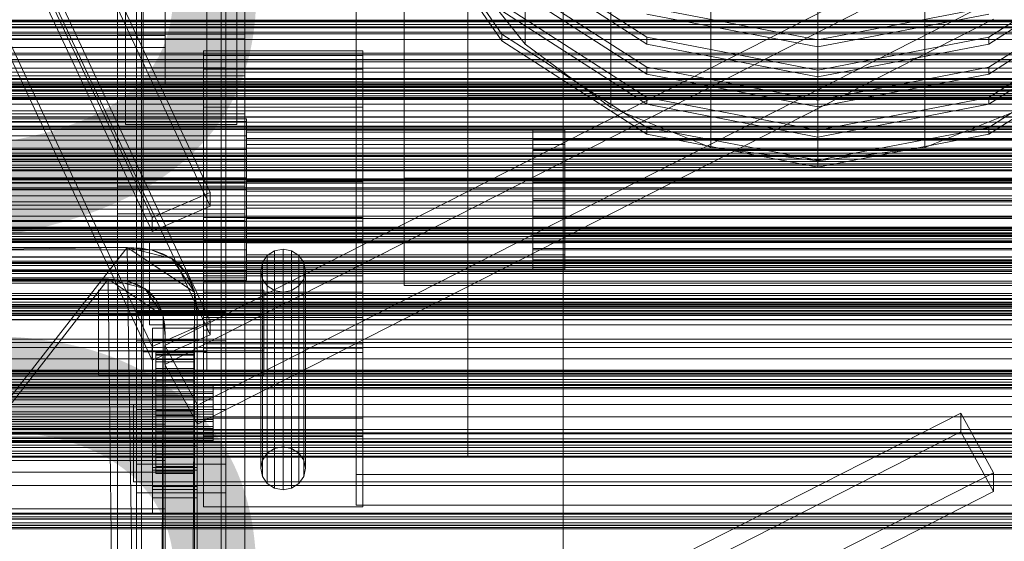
# Model space of a CAD drawing. Header units: millimetres. Extents: x -4738 to 65662, y -68080 to 6847.
# Tile 370 of 656: x 379 to 689, y -33307 to -33144. Entities that reach past the tile are written whole.
import ezdxf

# ---------------------------------------------------------------- set-up
doc = ezdxf.new("R2010")
doc.units = ezdxf.units.MM
for name, color, linetype, lineweight in [('COTAS_P', 1, 'Continuous', 0), ('frontal_C01', 7, 'Continuous', 0), ('frontal_C02', 7, 'Continuous', 0), ('frontal_C03', 7, 'Continuous', 0), ('frontal_secador', 7, 'Continuous', 0)]:
    doc.layers.add(name, color=color, linetype=linetype, lineweight=lineweight)
doc.dimstyles.new('R19_100', dxfattribs={"dimtxt": 250, "dimasz": 150, "dimexe": 150, "dimexo": 80, "dimgap": 100, "dimtad": 1, "dimtih": 1, "dimtoh": 1, "dimdsep": 46, "dimcen": 0.09, "dimadec": 0, "dimazin": 0, "dimtfac": 1, "dimtdec": 4, "dimtofl": 0, "dimtmove": 0, "dimatfit": 3, "dimfxl": 1, "dimtolj": 1, "dimtzin": 0, "dimarcsym": 0})

# ---------------------------------------------------------------- blocks, each defined once
blk = doc.blocks.new('DIM_R31_49')
at = {"layer": 'COTAS_P'}
for p, q in [((-150, -32300), (550, -32300)), ((550, -32300), (505, -32450)), ((550, -34900), (550, -32300)), ((550, -32300), (595, -32450)), ((550, -34900), (505, -34750)), ((550, -34900), (595, -34750)), ((-150, -34900), (550, -34900))]:
    blk.add_line(p, q, dxfattribs=at)
blk.add_text('2600 P', height=250, rotation=90, dxfattribs=at).set_placement((450, -33600))

msp = doc.modelspace()

# ---------------------------------------------------------------- linework, layer by layer
at = {"layer": 'frontal_C01'}
for p, q in [((299.114, -32899.212), (439.114, -33197.732)), ((439.114, -33202.046), (299.114, -32903.526)), ((420.886, -33205.659), (280.886, -32907.139)), ((420.886, -33209.973), (280.886, -32911.453)), ((299.114, -32939.655), (439.114, -33238.175)), ((439.114, -33242.488), (299.114, -32943.968)), ((420.886, -33246.102), (280.886, -32947.581)), ((420.886, -33250.415), (280.886, -32951.895)), ((520, -33168.209), (520, -32967.912)), ((520, -33021.835), (520, -33222.132)), ((538.076, -33151.188), (538.076, -33021.772)), ((565, -33171.082), (565, -33041.667)), ((500, -33193.246), (500, -33053.046)), ((596.354, -33183.588), (596.354, -33054.173)), ((663.646, -33183.588), (663.646, -33054.173)), ((630, -33187.854), (630, -33058.438)), ((485, -33286.265), (485, -33081.358)), ((500, -33086.75), (500, -33226.95)), ((485, -33090.987), (485, -33295.895)), ((500.287, -33104.162), (530.722, -33148.024)), ((530.722, -33150.181), (500.287, -33106.319)), ((416, -33334.308), (416, -33117.641)), ((444, -33117.641), (444, -33334.308)), ((424.864, -33245.824), (674.864, -33118.712)), ((530.722, -33119.714), (576.271, -33149.022)), ((683.729, -33149.022), (729.278, -33119.714)), ((576.271, -33151.179), (530.722, -33121.871)), ((729.278, -33121.871), (683.729, -33151.179)), ((416, -33125.19), (416, -33341.858)), ((674.864, -33124.643), (424.864, -33251.755)), ((444, -33341.858), (444, -33125.19)), ((538.076, -33151.188), (517.417, -33125.261)), ((530.722, -33129.151), (576.271, -33158.459)), ((683.729, -33158.459), (729.278, -33129.151)), ((576.271, -33160.616), (530.722, -33131.308)), ((729.278, -33131.308), (683.729, -33160.616)), ((435.136, -33264.558), (685.136, -33137.446)), ((530.722, -33138.587), (576.271, -33167.895)), ((576.271, -33139.586), (630, -33149.877)), ((630, -33149.877), (683.729, -33139.586)), ((683.729, -33167.895), (729.278, -33138.587)), ((576.271, -33170.052), (530.722, -33140.744)), ((630, -33152.034), (576.271, -33141.742)), ((683.729, -33141.742), (630, -33152.034)), ((729.278, -33140.744), (683.729, -33170.052)), ((435.136, -33270.49), (685.136, -33143.378)), ((530.722, -33148.024), (576.271, -33177.332)), ((530.722, -33150.181), (530.722, -33148.024)), ((683.729, -33177.332), (729.278, -33148.024)), ((576.271, -33179.489), (530.722, -33150.181)), ((565, -33171.082), (538.076, -33151.188)), ((576.271, -33149.022), (630, -33159.314)), ((576.271, -33151.179), (576.271, -33149.022)), ((630, -33161.471), (576.271, -33151.179)), ((630, -33159.314), (683.729, -33149.022)), ((630, -33152.034), (630, -33149.877)), ((683.729, -33151.179), (630, -33161.471)), ((683.729, -33151.179), (683.729, -33149.022)), ((729.278, -33150.181), (683.729, -33179.489)), ((437, -33159.036), (437, -33153.336)), ((437, -33153.336), (437, -33154.741)), ((487, -33153.336), (437, -33153.336)), ((437, -33154.741), (437, -33163.035)), ((487, -33154.741), (437, -33154.741)), ((487, -33154.741), (487, -33153.336)), ((487, -33153.336), (487, -33159.036)), ((487, -33163.035), (487, -33154.741)), ((437, -33170.973), (437, -33159.036)), ((487, -33159.036), (437, -33159.036)), ((487, -33159.036), (487, -33170.973)), ((576.271, -33158.459), (630, -33168.75)), ((576.271, -33160.616), (576.271, -33158.459)), ((630, -33170.907), (576.271, -33160.616)), ((630, -33168.75), (683.729, -33158.459)), ((630, -33161.471), (630, -33159.314)), ((683.729, -33160.616), (630, -33170.907)), ((683.729, -33160.616), (683.729, -33158.459)), ((437, -33163.035), (437, -33176.957)), ((487, -33163.035), (437, -33163.035)), ((487, -33176.957), (487, -33163.035)), ((450, -33165.914), (410, -33165.914)), ((410, -33165.914), (410, -33204.432)), ((410, -33310.158), (410, -33165.914)), ((450, -33204.432), (450, -33165.914)), ((450, -33165.914), (450, -33310.158)), ((520, -33221.169), (520, -33167.246)), ((520, -33167.246), (740, -33167.246)), ((520, -33226.95), (520, -33167.246)), ((740, -33168.209), (520, -33168.209)), ((520, -33168.209), (520, -33222.132)), ((576.271, -33167.895), (630, -33178.187)), ((576.271, -33170.052), (576.271, -33167.895)), ((630, -33180.344), (576.271, -33170.052)), ((630, -33178.187), (683.729, -33167.895)), ((630, -33170.907), (630, -33168.75)), ((683.729, -33170.052), (630, -33180.344)), ((683.729, -33170.052), (683.729, -33167.895)), ((437, -33187.328), (437, -33170.973)), ((487, -33170.973), (437, -33170.973)), ((487, -33170.973), (487, -33187.328)), ((596.354, -33183.588), (565, -33171.082)), ((695, -33171.082), (663.646, -33183.588)), ((450.5, -33174.682), (342.5, -33174.682)), ((450.5, -33175.444), (342.5, -33175.444)), ((450.5, -33175.444), (450.5, -33174.682)), ((450.5, -33174.682), (450.5, -33177.775)), ((450.5, -33179.945), (450.5, -33175.444)), ((450.5, -33177.775), (342.5, -33177.775)), ((437, -33176.957), (437, -33194.387)), ((487, -33176.957), (437, -33176.957)), ((450.5, -33177.775), (450.5, -33184.251)), ((450.5, -33180.825), (450.5, -33178.157)), ((450.5, -33178.157), (450.5, -33178.815)), ((550.5, -33178.157), (450.5, -33178.157)), ((450.5, -33178.815), (450.5, -33182.697)), ((550.5, -33178.815), (450.5, -33178.815)), ((487, -33194.387), (487, -33176.957)), ((540.5, -33178.815), (540.5, -33178.001)), ((540.5, -33178.001), (540.5, -33178.687)), ((540.5, -33178.001), (815, -33178.001)), ((540.5, -33178.687), (540.5, -33180.825)), ((540.5, -33178.687), (815, -33178.687)), ((540.5, -33181.072), (540.5, -33178.815)), ((540.5, -33178.815), (815, -33178.815)), ((550.5, -33178.815), (550.5, -33178.157)), ((550.5, -33178.157), (550.5, -33180.825)), ((550.5, -33182.697), (550.5, -33178.815)), ((576.271, -33177.332), (630, -33187.623)), ((576.271, -33179.489), (576.271, -33177.332)), ((630, -33189.78), (576.271, -33179.489)), ((630, -33187.623), (683.729, -33177.332)), ((630, -33180.344), (630, -33178.187)), ((683.729, -33179.489), (630, -33189.78)), ((683.729, -33179.489), (683.729, -33177.332)), ((450.5, -33179.945), (342.5, -33179.945)), ((450.5, -33187.498), (450.5, -33179.945)), ((450.5, -33186.413), (450.5, -33180.825)), ((550.5, -33180.825), (450.5, -33180.825)), ((450.5, -33182.697), (450.5, -33189.214)), ((550.5, -33182.697), (450.5, -33182.697)), ((540.5, -33180.825), (540.5, -33184.27)), ((540.5, -33180.825), (815, -33180.825)), ((540.5, -33184.619), (540.5, -33181.072)), ((540.5, -33181.072), (815, -33181.072)), ((550.5, -33180.825), (550.5, -33186.413)), ((550.5, -33189.214), (550.5, -33182.697)), ((450.5, -33184.251), (342.5, -33184.251)), ((450.5, -33184.251), (450.5, -33193.125)), ((540.5, -33184.27), (540.5, -33188.787)), ((540.5, -33184.27), (815, -33184.27)), ((540.5, -33189.214), (540.5, -33184.619)), ((540.5, -33184.619), (815, -33184.619)), ((630, -33187.854), (596.354, -33183.588)), ((663.646, -33183.588), (630, -33187.854)), ((450.5, -33187.498), (342.5, -33187.498)), ((437, -33205.613), (437, -33187.328)), ((437, -33187.328), (487, -33187.328)), ((450.5, -33194.068), (450.5, -33186.413)), ((550.5, -33186.413), (450.5, -33186.413)), ((450.5, -33196.955), (450.5, -33187.498)), ((487, -33187.328), (487, -33205.613)), ((540.5, -33188.787), (540.5, -33194.068)), ((540.5, -33188.787), (815, -33188.787)), ((550.5, -33186.413), (550.5, -33194.068)), ((630, -33189.78), (630, -33187.623)), ((450.5, -33189.214), (450.5, -33197.373)), ((550.5, -33189.214), (450.5, -33189.214)), ((540.5, -33194.544), (540.5, -33189.214)), ((540.5, -33189.214), (815, -33189.214)), ((550.5, -33197.373), (550.5, -33189.214)), ((342.5, -33193.125), (450.5, -33193.125)), ((437, -33194.387), (437, -33212.672)), ((487, -33194.387), (437, -33194.387)), ((450.5, -33193.125), (450.5, -33203.045)), ((450.5, -33202.627), (450.5, -33194.068)), ((450.5, -33194.068), (550.5, -33194.068)), ((487, -33212.672), (487, -33194.387)), ((760, -33193.246), (500, -33193.246)), ((500, -33193.246), (500, -33226.95)), ((540.5, -33194.068), (540.5, -33199.754)), ((815, -33194.068), (540.5, -33194.068)), ((540.5, -33200.246), (540.5, -33194.544)), ((540.5, -33194.544), (815, -33194.544)), ((550.5, -33194.068), (550.5, -33202.627)), ((450.5, -33196.955), (342.5, -33196.955)), ((439.114, -33197.732), (420.886, -33205.659)), ((439.114, -33202.046), (439.114, -33197.732)), ((450.5, -33206.875), (450.5, -33196.955)), ((450.5, -33197.373), (450.5, -33205.932)), ((550.5, -33197.373), (450.5, -33197.373)), ((550.5, -33205.932), (550.5, -33197.373)), ((540.5, -33199.754), (540.5, -33205.456)), ((540.5, -33199.754), (815, -33199.754)), ((540.5, -33205.932), (540.5, -33200.246)), ((540.5, -33200.246), (815, -33200.246)), ((450.5, -33203.045), (342.5, -33203.045)), ((410, -33204.432), (450, -33204.432)), ((410, -33348.677), (410, -33204.432)), ((420.886, -33209.973), (439.114, -33202.046)), ((450, -33348.677), (450, -33204.432)), ((450.5, -33210.786), (450.5, -33202.627)), ((550.5, -33202.627), (450.5, -33202.627)), ((450.5, -33203.045), (450.5, -33212.502)), ((550.5, -33202.627), (550.5, -33210.786)), ((450.5, -33206.875), (342.5, -33206.875)), ((420.886, -33205.659), (420.886, -33209.973)), ((437, -33223.043), (437, -33205.613)), ((487, -33205.613), (437, -33205.613)), ((437, -33274.146), (437, -33206.742)), ((437, -33206.742), (487, -33206.742)), ((437, -33221.187), (437, -33206.742)), ((450.5, -33205.932), (450.5, -33213.587)), ((550.5, -33205.932), (450.5, -33205.932)), ((450.5, -33215.749), (450.5, -33206.875)), ((487, -33205.613), (487, -33223.043)), ((487, -33206.742), (487, -33274.146)), ((487, -33206.742), (487, -33221.187)), ((540.5, -33205.456), (540.5, -33210.786)), ((540.5, -33205.456), (815, -33205.456)), ((540.5, -33211.213), (540.5, -33205.932)), ((540.5, -33205.932), (815, -33205.932)), ((550.5, -33213.587), (550.5, -33205.932)), ((450.5, -33217.303), (450.5, -33210.786)), ((550.5, -33210.786), (450.5, -33210.786)), ((540.5, -33210.786), (540.5, -33215.381)), ((540.5, -33210.786), (815, -33210.786)), ((550.5, -33210.786), (550.5, -33217.303)), ((450.5, -33212.502), (342.5, -33212.502)), ((420, -33220.03), (420, -33213.29)), ((420, -33213.29), (823, -33213.29)), ((420, -33232.549), (420, -33213.29)), ((437, -33212.672), (437, -33229.027)), ((487, -33212.672), (437, -33212.672)), ((450.5, -33212.502), (450.5, -33220.055)), ((450.5, -33213.587), (450.5, -33219.175)), ((550.5, -33213.587), (450.5, -33213.587)), ((487, -33229.027), (487, -33212.672)), ((540.5, -33215.73), (540.5, -33211.213)), ((540.5, -33211.213), (815, -33211.213)), ((550.5, -33219.175), (550.5, -33213.587)), ((450.5, -33215.749), (342.5, -33215.749)), ((450.5, -33222.225), (450.5, -33215.749)), ((459.321, -33216.114), (457.05, -33217.575)), ((462, -33215.601), (459.321, -33216.114)), ((459.321, -33278.126), (459.321, -33216.114)), ((464.679, -33216.114), (462, -33215.601)), ((462, -33277.613), (462, -33215.601)), ((466.95, -33217.575), (464.679, -33216.114)), ((464.679, -33278.126), (464.679, -33216.114)), ((540.5, -33215.381), (540.5, -33218.928)), ((540.5, -33215.381), (815, -33215.381)), ((540.5, -33219.175), (540.5, -33215.73)), ((540.5, -33215.73), (815, -33215.73)), ((450.5, -33220.055), (342.5, -33220.055)), ((823, -33220.03), (420, -33220.03)), ((420, -33220.03), (420, -33239.289)), ((437, -33268.562), (437, -33220.031)), ((437, -33220.031), (487, -33220.031)), ((437, -33225.809), (437, -33220.031)), ((450.5, -33221.185), (450.5, -33217.303)), ((550.5, -33217.303), (450.5, -33217.303)), ((450.5, -33219.175), (450.5, -33221.843)), ((550.5, -33219.175), (450.5, -33219.175)), ((450.5, -33220.055), (450.5, -33224.556)), ((455.533, -33219.762), (455, -33222.342)), ((457.05, -33217.575), (455.533, -33219.762)), ((455.533, -33281.774), (455.533, -33219.762)), ((457.05, -33279.587), (457.05, -33217.575)), ((468.467, -33219.762), (466.95, -33217.575)), ((466.95, -33279.587), (466.95, -33217.575)), ((469, -33222.342), (468.467, -33219.762)), ((468.467, -33281.774), (468.467, -33219.762)), ((487, -33220.031), (487, -33268.562)), ((487, -33220.031), (487, -33225.809)), ((540.5, -33218.928), (540.5, -33221.185)), ((540.5, -33218.928), (815, -33218.928)), ((540.5, -33221.313), (540.5, -33219.175)), ((540.5, -33219.175), (815, -33219.175)), ((550.5, -33217.303), (550.5, -33221.185)), ((550.5, -33221.843), (550.5, -33219.175)), ((450.5, -33222.225), (342.5, -33222.225)), ((487, -33221.187), (437, -33221.187)), ((437, -33221.187), (437, -33288.591)), ((437, -33236.965), (437, -33223.043)), ((487, -33223.043), (437, -33223.043)), ((450.5, -33221.843), (450.5, -33221.185)), ((550.5, -33221.185), (450.5, -33221.185)), ((550.5, -33221.843), (450.5, -33221.843)), ((450.5, -33225.318), (450.5, -33222.225)), ((455, -33222.342), (455.533, -33224.921)), ((455, -33284.353), (455, -33222.342)), ((468.467, -33224.921), (469, -33222.342)), ((469, -33222.342), (469, -33284.353)), ((487, -33288.591), (487, -33221.187)), ((487, -33223.043), (487, -33236.965)), ((740, -33221.169), (520, -33221.169)), ((520, -33221.169), (520, -33280.873)), ((520, -33222.132), (740, -33222.132)), ((540.5, -33221.185), (540.5, -33221.999)), ((540.5, -33221.185), (815, -33221.185)), ((540.5, -33221.999), (540.5, -33221.313)), ((540.5, -33221.313), (815, -33221.313)), ((540.5, -33221.999), (815, -33221.999)), ((550.5, -33221.185), (550.5, -33221.843)), ((450.5, -33224.556), (342.5, -33224.556)), ((450.5, -33225.318), (342.5, -33225.318)), ((437, -33272.414), (437, -33223.883)), ((437, -33223.883), (487, -33223.883)), ((437, -33247.957), (437, -33223.883)), ((487, -33225.809), (437, -33225.809)), ((437, -33225.809), (437, -33274.34)), ((450.5, -33224.556), (450.5, -33225.318)), ((455.533, -33224.921), (457.05, -33227.108)), ((455.533, -33286.933), (455.533, -33224.921)), ((466.95, -33227.108), (468.467, -33224.921)), ((468.467, -33286.933), (468.467, -33224.921)), ((487, -33223.883), (487, -33272.414)), ((487, -33223.883), (487, -33247.957)), ((487, -33274.34), (487, -33225.809)), ((437, -33229.027), (437, -33240.964)), ((487, -33229.027), (437, -33229.027)), ((457.05, -33227.108), (459.321, -33228.569)), ((457.05, -33289.12), (457.05, -33227.108)), ((459.321, -33228.569), (462, -33229.083)), ((459.321, -33290.581), (459.321, -33228.569)), ((462, -33229.083), (464.679, -33228.569)), ((462, -33291.094), (462, -33229.083)), ((464.679, -33228.569), (466.95, -33227.108)), ((464.679, -33290.581), (464.679, -33228.569)), ((466.95, -33289.12), (466.95, -33227.108)), ((487, -33240.964), (487, -33229.027)), ((500, -33226.95), (760, -33226.95)), ((740, -33226.95), (520, -33226.95)), ((520, -33226.95), (520, -33280.873)), ((823, -33232.549), (420, -33232.549)), ((420, -33232.549), (420, -33239.289)), ((439.114, -33238.175), (420.886, -33246.102)), ((437, -33245.259), (437, -33236.965)), ((487, -33236.965), (437, -33236.965)), ((439.114, -33242.488), (439.114, -33238.175)), ((487, -33236.965), (487, -33245.259)), ((420, -33239.289), (823, -33239.289)), ((437, -33240.964), (437, -33246.664)), ((487, -33240.964), (437, -33240.964)), ((487, -33246.664), (487, -33240.964)), ((420.886, -33250.415), (439.114, -33242.488)), ((420.886, -33246.102), (420.886, -33250.415)), ((435.136, -33264.558), (424.864, -33245.824)), ((424.864, -33245.824), (424.864, -33251.755)), ((437, -33246.664), (437, -33245.259)), ((487, -33245.259), (437, -33245.259)), ((487, -33246.664), (437, -33246.664)), ((487, -33247.957), (437, -33247.957)), ((437, -33247.957), (437, -33296.488)), ((487, -33245.259), (487, -33246.664)), ((487, -33296.488), (487, -33247.957)), ((424.864, -33251.755), (435.136, -33270.49)), ((415, -33275.096), (415, -33264.311)), ((415, -33264.311), (760, -33264.311)), ((415, -33277.793), (415, -33264.311)), ((416, -33273.478), (416, -33265.929)), ((416, -33265.929), (444, -33265.929)), ((416, -33482.597), (416, -33265.929)), ((435.136, -33270.49), (435.136, -33264.558)), ((444, -33265.929), (444, -33273.478)), ((444, -33265.929), (444, -33482.597)), ((424.864, -33394.112), (674.864, -33267.001)), ((487, -33268.562), (437, -33268.562)), ((437, -33268.562), (437, -33274.34)), ((487, -33274.34), (487, -33268.562)), ((674.864, -33272.932), (674.864, -33267.001)), ((674.864, -33267.001), (685.136, -33285.735)), ((487, -33272.414), (437, -33272.414)), ((437, -33272.414), (437, -33296.488)), ((487, -33296.488), (487, -33272.414)), ((760, -33275.096), (415, -33275.096)), ((415, -33275.096), (415, -33288.578)), ((444, -33273.478), (416, -33273.478)), ((416, -33273.478), (416, -33490.146)), ((674.864, -33272.932), (424.864, -33400.044)), ((487, -33274.146), (437, -33274.146)), ((437, -33274.146), (437, -33288.591)), ((437, -33274.34), (487, -33274.34)), ((444, -33490.146), (444, -33273.478)), ((487, -33288.591), (487, -33274.146)), ((685.136, -33291.666), (674.864, -33272.932)), ((760, -33277.793), (415, -33277.793)), ((415, -33277.793), (415, -33288.578)), ((457.05, -33279.587), (459.321, -33278.126)), ((459.321, -33278.126), (462, -33277.613)), ((462, -33277.613), (464.679, -33278.126)), ((464.679, -33278.126), (466.95, -33279.587)), ((455, -33284.353), (455.533, -33281.774)), ((455.533, -33281.774), (457.05, -33279.587)), ((466.95, -33279.587), (468.467, -33281.774)), ((468.467, -33281.774), (469, -33284.353)), ((520, -33280.873), (740, -33280.873)), ((455.533, -33286.933), (455, -33284.353)), ((469, -33284.353), (468.467, -33286.933)), ((435.136, -33412.847), (685.136, -33285.735)), ((457.05, -33289.12), (455.533, -33286.933)), ((468.467, -33286.933), (466.95, -33289.12)), ((775, -33286.265), (485, -33286.265)), ((485, -33286.265), (485, -33295.895)), ((685.136, -33285.735), (685.136, -33291.666)), ((415, -33288.578), (760, -33288.578)), ((437, -33288.591), (487, -33288.591)), ((459.321, -33290.581), (457.05, -33289.12)), ((462, -33291.094), (459.321, -33290.581)), ((464.679, -33290.581), (462, -33291.094)), ((466.95, -33289.12), (464.679, -33290.581)), ((435.136, -33418.778), (685.136, -33291.666)), ((437, -33296.488), (487, -33296.488)), ((485, -33295.895), (775, -33295.895)), ((-425, -33300.22), (425, -33300.22)), ((425, -33300.22), (425, -33313.916)), ((425, -33300.22), (425, -33311.776))]:
    msp.add_line(p, q, dxfattribs=at)
at = {"layer": 'frontal_C02'}
for p, q in [((410, -33329.126), (410, -32971.464)), ((450, -32971.464), (450, -33329.126)), ((417.5, -33516.139), (417.5, -32977.112)), ((442.5, -32977.112), (442.5, -33516.139)), ((412.5, -33167.449), (412.5, -32986.084)), ((447.5, -32986.084), (447.5, -33167.449)), ((412.5, -33176.39), (412.5, -32995.026)), ((447.5, -33176.39), (447.5, -32995.026)), ((417.5, -33543.024), (417.5, -33003.998)), ((442.5, -33543.024), (442.5, -33003.998)), ((410, -33367.308), (410, -33009.646)), ((450, -33367.308), (450, -33009.646)), ((410, -33148.056), (410, -33046.718)), ((450, -33046.718), (450, -33148.056)), ((410, -33195.783), (410, -33094.446)), ((450, -33195.783), (450, -33094.446)), ((418, -33247.792), (418, -33110.146)), ((438, -33110.146), (438, -33247.792)), ((418, -33116.107), (418, -33253.753)), ((438, -33253.753), (438, -33116.107)), ((425, -33137.051), (425, -33152.192)), ((425, -33137.051), (425, -33148.506)), ((450, -33149.546), (450, -33140.605)), ((450, -33149.546), (450, -33141.91)), ((425, -33148.506), (-425, -33148.506)), ((450, -33148.056), (410, -33148.056)), ((410, -33148.056), (410, -33195.783)), ((410, -33505.718), (410, -33148.056)), ((425, -33163.647), (425, -33148.506)), ((450, -33195.783), (450, -33148.056)), ((450, -33148.056), (450, -33505.718)), ((310, -33149.546), (450, -33149.546)), ((416, -33158.638), (416, -33149.697)), ((416, -33149.697), (444, -33149.697)), ((416, -33235.357), (416, -33149.697)), ((444, -33149.697), (444, -33158.638)), ((444, -33149.697), (444, -33235.357)), ((425, -33152.192), (-425, -33152.192)), ((425, -33163.647), (425, -33152.192)), ((-450, -33161.186), (450, -33161.186)), ((444, -33158.638), (416, -33158.638)), ((416, -33158.638), (416, -33244.298)), ((444, -33244.298), (444, -33158.638)), ((450, -33161.186), (450, -33173.108)), ((450, -33161.186), (450, -33194.595)), ((-425, -33163.647), (425, -33163.647)), ((447.5, -33167.449), (412.5, -33167.449)), ((412.5, -33167.449), (412.5, -33176.39)), ((447.5, -33176.39), (447.5, -33167.449)), ((450, -33173.108), (-450, -33173.108)), ((450, -33206.517), (450, -33173.108)), ((412.5, -33176.39), (447.5, -33176.39)), ((450, -33194.595), (-450, -33194.595)), ((450, -33206.517), (450, -33194.595)), ((410, -33195.783), (450, -33195.783)), ((410, -33553.445), (410, -33195.783)), ((450, -33553.445), (450, -33195.783)), ((-450, -33206.517), (450, -33206.517)), ((404, -33247.456), (404, -33228.381)), ((404, -33228.381), (456, -33228.381)), ((404, -33236.017), (404, -33228.381)), ((456, -33228.381), (456, -33247.456)), ((456, -33228.381), (456, -33236.017)), ((444, -33235.357), (416, -33235.357)), ((416, -33235.357), (416, -33244.298)), ((444, -33244.298), (444, -33235.357)), ((456, -33236.017), (404, -33236.017)), ((404, -33236.017), (404, -33255.092)), ((456, -33255.092), (456, -33236.017)), ((421, -33243.974), (421, -33240.398)), ((421, -33240.398), (435, -33240.398)), ((421, -33280.489), (421, -33240.398)), ((435, -33240.398), (435, -33243.974)), ((435, -33240.398), (435, -33280.489)), ((416, -33244.298), (444, -33244.298)), ((435, -33243.974), (421, -33243.974)), ((421, -33243.974), (421, -33284.065)), ((435, -33284.065), (435, -33243.974)), ((456, -33247.456), (404, -33247.456)), ((404, -33247.456), (404, -33255.092)), ((438, -33247.792), (418, -33247.792)), ((418, -33247.792), (418, -33253.753)), ((438, -33253.753), (438, -33247.792)), ((456, -33255.092), (456, -33247.456)), ((421, -33253.512), (421, -33249.935)), ((421, -33249.935), (435, -33249.935)), ((421, -33290.026), (421, -33249.935)), ((422, -33258.008), (422, -33248.016)), ((422, -33248.016), (422, -33248.462)), ((422, -33248.016), (434, -33248.016)), ((422, -33248.864), (422, -33248.016)), ((422, -33258.219), (422, -33248.462)), ((422, -33248.462), (422, -33250.171)), ((422, -33248.462), (434, -33248.462)), ((422, -33258.409), (422, -33248.864)), ((422, -33248.864), (434, -33248.864)), ((422, -33250.947), (422, -33248.864)), ((422, -33259.029), (422, -33250.171)), ((422, -33250.171), (422, -33253.028)), ((422, -33250.171), (434, -33250.171)), ((422, -33259.396), (422, -33250.947)), ((422, -33250.947), (434, -33250.947)), ((422, -33254.125), (422, -33250.947)), ((434, -33248.462), (434, -33248.016)), ((434, -33248.016), (434, -33258.008)), ((434, -33248.016), (434, -33248.864)), ((434, -33250.171), (434, -33248.462)), ((434, -33248.462), (434, -33258.219)), ((434, -33248.864), (434, -33258.409)), ((434, -33248.864), (434, -33250.947)), ((434, -33253.028), (434, -33250.171)), ((434, -33250.171), (434, -33259.029)), ((434, -33250.947), (434, -33259.396)), ((434, -33250.947), (434, -33254.125)), ((435, -33249.935), (435, -33253.512)), ((435, -33249.935), (435, -33290.026)), ((418, -33253.753), (438, -33253.753)), ((435, -33253.512), (421, -33253.512)), ((421, -33253.512), (421, -33293.603)), ((422, -33260.382), (422, -33253.028)), ((422, -33253.028), (422, -33256.836)), ((422, -33253.028), (434, -33253.028)), ((422, -33260.901), (422, -33254.125)), ((422, -33254.125), (434, -33254.125)), ((422, -33258.18), (422, -33254.125)), ((434, -33256.836), (434, -33253.028)), ((434, -33253.028), (434, -33260.382)), ((434, -33254.125), (434, -33260.901)), ((434, -33254.125), (434, -33258.18)), ((435, -33293.603), (435, -33253.512)), ((404, -33255.092), (456, -33255.092)), ((422, -33262.186), (422, -33256.836)), ((422, -33256.836), (422, -33261.337)), ((422, -33256.836), (434, -33256.836)), ((434, -33261.337), (434, -33256.836)), ((434, -33256.836), (434, -33262.186)), ((-440, -33258.008), (440, -33258.008)), ((-440, -33258.219), (440, -33258.219)), ((-440, -33258.409), (440, -33258.409)), ((-440, -33259.029), (440, -33259.029)), ((-440, -33259.396), (440, -33259.396)), ((422, -33258.219), (422, -33258.008)), ((434, -33258.008), (422, -33258.008)), ((422, -33258.008), (422, -33258.409)), ((422, -33262.822), (422, -33258.18)), ((422, -33258.18), (434, -33258.18)), ((422, -33262.836), (422, -33258.18)), ((422, -33259.029), (422, -33258.219)), ((434, -33258.219), (422, -33258.219)), ((434, -33258.409), (422, -33258.409)), ((422, -33258.409), (422, -33259.396)), ((422, -33260.382), (422, -33259.029)), ((434, -33259.029), (422, -33259.029)), ((434, -33259.396), (422, -33259.396)), ((422, -33259.396), (422, -33260.901)), ((434, -33258.008), (434, -33258.219)), ((434, -33258.409), (434, -33258.008)), ((434, -33258.18), (434, -33262.822)), ((434, -33258.18), (434, -33262.836)), ((434, -33258.219), (434, -33259.029)), ((434, -33259.396), (434, -33258.409)), ((434, -33259.029), (434, -33260.382)), ((434, -33260.901), (434, -33259.396)), ((440, -33258.219), (440, -33258.008)), ((440, -33258.008), (440, -33258.409)), ((440, -33259.029), (440, -33258.219)), ((440, -33258.409), (440, -33259.396)), ((440, -33260.382), (440, -33259.029)), ((440, -33259.396), (440, -33260.901)), ((-440, -33260.382), (440, -33260.382)), ((-440, -33260.901), (440, -33260.901)), ((-440, -33262.186), (440, -33262.186)), ((-440, -33262.822), (440, -33262.822)), ((422, -33262.186), (422, -33260.382)), ((434, -33260.382), (422, -33260.382)), ((434, -33260.901), (422, -33260.901)), ((422, -33260.901), (422, -33262.822)), ((422, -33261.337), (422, -33264.318)), ((434, -33261.337), (422, -33261.337)), ((422, -33261.337), (422, -33266.224)), ((422, -33264.318), (422, -33262.186)), ((434, -33262.186), (422, -33262.186)), ((434, -33262.822), (422, -33262.822)), ((422, -33262.822), (422, -33265.028)), ((422, -33265.028), (422, -33262.836)), ((422, -33262.836), (434, -33262.836)), ((422, -33267.776), (422, -33262.836)), ((434, -33260.382), (434, -33262.186)), ((434, -33262.822), (434, -33260.901)), ((434, -33264.318), (434, -33261.337)), ((434, -33266.224), (434, -33261.337)), ((434, -33262.186), (434, -33264.318)), ((434, -33265.028), (434, -33262.822)), ((434, -33262.836), (434, -33265.028)), ((434, -33262.836), (434, -33267.776)), ((440, -33262.186), (440, -33260.382)), ((440, -33260.901), (440, -33262.822)), ((440, -33264.318), (440, -33262.186)), ((440, -33262.822), (440, -33265.028)), ((440, -33264.318), (-440, -33264.318)), ((-440, -33265.028), (440, -33265.028)), ((422, -33264.318), (434, -33264.318)), ((422, -33266.633), (422, -33264.318)), ((434, -33265.028), (422, -33265.028)), ((422, -33265.028), (422, -33267.368)), ((422, -33266.633), (422, -33266.224)), ((422, -33266.224), (422, -33271.164)), ((422, -33266.224), (434, -33266.224)), ((434, -33264.318), (434, -33266.633)), ((434, -33267.368), (434, -33265.028)), ((434, -33271.164), (434, -33266.224)), ((434, -33266.224), (434, -33266.633)), ((440, -33266.633), (440, -33264.318)), ((440, -33265.028), (440, -33267.368)), ((-440, -33266.633), (440, -33266.633)), ((-440, -33267.368), (440, -33267.368)), ((-440, -33268.973), (440, -33268.973)), ((422, -33268.973), (422, -33266.633)), ((434, -33266.633), (422, -33266.633)), ((422, -33267.368), (422, -33267.776)), ((434, -33267.368), (422, -33267.368)), ((422, -33267.368), (422, -33269.683)), ((422, -33267.776), (434, -33267.776)), ((422, -33272.663), (422, -33267.776)), ((422, -33271.178), (422, -33268.973)), ((422, -33268.973), (422, -33271.164)), ((434, -33268.973), (422, -33268.973)), ((434, -33266.633), (434, -33268.973)), ((434, -33267.776), (434, -33267.368)), ((434, -33269.683), (434, -33267.368)), ((434, -33267.776), (434, -33272.663)), ((434, -33271.164), (434, -33268.973)), ((434, -33268.973), (434, -33271.178)), ((440, -33268.973), (440, -33266.633)), ((440, -33267.368), (440, -33269.683)), ((440, -33271.178), (440, -33268.973)), ((-440, -33269.683), (440, -33269.683)), ((-440, -33271.178), (440, -33271.178)), ((-440, -33271.815), (440, -33271.815)), ((-425, -33270.442), (425, -33270.442)), ((422, -33269.683), (422, -33272.663)), ((434, -33269.683), (422, -33269.683)), ((422, -33269.683), (422, -33271.815)), ((422, -33271.164), (422, -33275.82)), ((422, -33271.164), (434, -33271.164)), ((422, -33273.099), (422, -33271.178)), ((422, -33271.178), (422, -33275.82)), ((434, -33271.178), (422, -33271.178)), ((422, -33271.815), (422, -33277.164)), ((434, -33271.815), (422, -33271.815)), ((422, -33271.815), (422, -33273.619)), ((422, -33272.663), (434, -33272.663)), ((422, -33277.164), (422, -33272.663)), ((425, -33270.442), (425, -33285.583)), ((425, -33270.442), (425, -33281.896)), ((434, -33272.663), (434, -33269.683)), ((434, -33271.815), (434, -33269.683)), ((434, -33275.82), (434, -33271.164)), ((434, -33275.82), (434, -33271.178)), ((434, -33271.178), (434, -33273.099)), ((434, -33277.164), (434, -33271.815)), ((434, -33273.619), (434, -33271.815)), ((434, -33272.663), (434, -33277.164)), ((440, -33269.683), (440, -33271.815)), ((440, -33273.099), (440, -33271.178)), ((440, -33271.815), (440, -33273.619)), ((-440, -33273.099), (440, -33273.099)), ((-440, -33273.619), (440, -33273.619)), ((-440, -33274.604), (440, -33274.604)), ((-440, -33274.972), (440, -33274.972)), ((-440, -33275.591), (440, -33275.591)), ((-440, -33275.781), (440, -33275.781)), ((422, -33274.604), (422, -33273.099)), ((422, -33273.099), (422, -33279.875)), ((434, -33273.099), (422, -33273.099)), ((422, -33273.619), (422, -33280.973)), ((434, -33273.619), (422, -33273.619)), ((422, -33273.619), (422, -33274.972)), ((422, -33275.591), (422, -33274.604)), ((422, -33274.604), (422, -33283.053)), ((434, -33274.604), (422, -33274.604)), ((422, -33274.972), (422, -33283.829)), ((434, -33274.972), (422, -33274.972)), ((422, -33274.972), (422, -33275.781)), ((422, -33275.993), (422, -33275.591)), ((422, -33275.591), (422, -33285.137)), ((434, -33275.591), (422, -33275.591)), ((422, -33275.781), (422, -33285.538)), ((434, -33275.781), (422, -33275.781)), ((422, -33275.781), (422, -33275.993)), ((434, -33279.875), (434, -33273.099)), ((434, -33273.099), (434, -33274.604)), ((434, -33280.973), (434, -33273.619)), ((434, -33274.972), (434, -33273.619)), ((434, -33283.053), (434, -33274.604)), ((434, -33274.604), (434, -33275.591)), ((434, -33283.829), (434, -33274.972)), ((434, -33275.781), (434, -33274.972)), ((434, -33285.137), (434, -33275.591)), ((434, -33275.591), (434, -33275.993)), ((434, -33285.538), (434, -33275.781)), ((434, -33275.993), (434, -33275.781)), ((440, -33274.604), (440, -33273.099)), ((440, -33273.619), (440, -33274.972)), ((440, -33275.591), (440, -33274.604)), ((440, -33274.972), (440, -33275.781)), ((440, -33275.993), (440, -33275.591)), ((440, -33275.781), (440, -33275.993)), ((-440, -33275.993), (440, -33275.993)), ((421, -33291.037), (421, -33277.327)), ((421, -33277.327), (435, -33277.327)), ((421, -33284.963), (421, -33277.327)), ((422, -33275.82), (422, -33279.875)), ((422, -33275.82), (434, -33275.82)), ((422, -33275.993), (422, -33285.984)), ((434, -33275.993), (422, -33275.993)), ((422, -33277.164), (434, -33277.164)), ((422, -33280.973), (422, -33277.164)), ((434, -33279.875), (434, -33275.82)), ((434, -33285.984), (434, -33275.993)), ((434, -33277.164), (434, -33280.973)), ((435, -33277.327), (435, -33291.037)), ((435, -33277.327), (435, -33284.963)), ((425, -33281.896), (-425, -33281.896)), ((435, -33280.489), (421, -33280.489)), ((421, -33280.489), (421, -33284.065)), ((422, -33279.875), (422, -33283.053)), ((422, -33279.875), (434, -33279.875)), ((422, -33280.973), (434, -33280.973)), ((422, -33283.829), (422, -33280.973)), ((425, -33297.037), (425, -33281.896)), ((434, -33283.053), (434, -33279.875)), ((434, -33280.973), (434, -33283.829)), ((435, -33284.065), (435, -33280.489)), ((416, -33292.029), (416, -33283.087)), ((416, -33283.087), (444, -33283.087)), ((416, -33369.48), (416, -33283.087)), ((421, -33284.065), (435, -33284.065)), ((435, -33284.963), (421, -33284.963)), ((421, -33284.963), (421, -33298.674)), ((422, -33283.053), (422, -33285.137)), ((422, -33283.053), (434, -33283.053)), ((422, -33283.829), (434, -33283.829)), ((422, -33285.538), (422, -33283.829)), ((434, -33285.137), (434, -33283.053)), ((434, -33283.829), (434, -33285.538)), ((435, -33298.674), (435, -33284.963)), ((444, -33283.087), (444, -33292.029)), ((444, -33283.087), (444, -33369.48)), ((425, -33285.583), (-425, -33285.583)), ((422, -33285.137), (422, -33285.984)), ((422, -33285.137), (434, -33285.137)), ((422, -33285.538), (434, -33285.538)), ((422, -33285.984), (422, -33285.538)), ((422, -33285.984), (434, -33285.984)), ((425, -33297.037), (425, -33285.583)), ((434, -33285.984), (434, -33285.137)), ((434, -33285.538), (434, -33285.984)), ((435, -33290.026), (421, -33290.026)), ((421, -33290.026), (421, -33293.603)), ((435, -33291.037), (421, -33291.037)), ((421, -33291.037), (421, -33298.674)), ((435, -33293.603), (435, -33290.026)), ((435, -33298.674), (435, -33291.037)), ((444, -33292.029), (416, -33292.029)), ((416, -33292.029), (416, -33378.421)), ((421, -33293.603), (435, -33293.603)), ((444, -33378.421), (444, -33292.029)), ((-425, -33297.037), (425, -33297.037)), ((421, -33298.674), (435, -33298.674))]:
    msp.add_line(p, q, dxfattribs=at)
at = {"layer": 'frontal_C03'}
for p, q in [((1250, -33144.217), (-1250, -33144.217)), ((1250, -33144.982), (-1250, -33144.982)), ((1250, -33145.776), (-1250, -33145.776)), ((1250, -33146.092), (-1250, -33146.092)), ((1250, -33163.678), (-1250, -33163.678)), ((1250, -33163.994), (-1250, -33163.994)), ((1250, -33164.788), (-1250, -33164.788)), ((-1250, -33165.552), (1250, -33165.552)), ((1250, -33166.675), (-1250, -33166.675)), ((1250, -33167.439), (-1250, -33167.439)), ((1250, -33168.233), (-1250, -33168.233)), ((1250, -33168.55), (-1250, -33168.55)), ((1250, -33186.135), (-1250, -33186.135)), ((1250, -33186.452), (-1250, -33186.452)), ((1250, -33187.246), (-1250, -33187.246)), ((-1250, -33188.01), (1250, -33188.01)), ((1250, -33189.133), (-1250, -33189.133)), ((1250, -33189.897), (-1250, -33189.897)), ((1250, -33190.691), (-1250, -33190.691)), ((1250, -33191.007), (-1250, -33191.007)), ((1250, -33196.287), (-1250, -33196.287)), ((1250, -33196.664), (-1250, -33196.664)), ((1250, -33200.715), (-1250, -33200.715)), ((1250, -33201.788), (-1250, -33201.788)), ((1250, -33208.593), (-1250, -33208.593)), ((1250, -33208.909), (-1250, -33208.909)), ((1250, -33209.274), (-1250, -33209.274)), ((1250, -33209.703), (-1250, -33209.703)), ((-1250, -33210.467), (1250, -33210.467)), ((1250, -33210.879), (-1250, -33210.879)), ((1250, -33211.59), (-1250, -33211.59)), ((1250, -33212.355), (-1250, -33212.355)), ((1250, -33213.149), (-1250, -33213.149)), ((1250, -33213.465), (-1250, -33213.465)), ((1496, -33217.984), (-1496, -33217.984)), ((1496, -33218.102), (-1496, -33218.102)), ((1496, -33219.368), (-1496, -33219.368)), ((1496, -33219.703), (-1496, -33219.703)), ((1496, -33222.043), (-1496, -33222.043)), ((1496, -33222.544), (-1496, -33222.544)), ((-1250, -33220.66), (1250, -33220.66)), ((1250, -33222.553), (-1250, -33222.553)), ((-1496, -33225.601), (1496, -33225.601)), ((1496, -33226.192), (-1496, -33226.192)), ((1496, -33229.501), (-1496, -33229.501)), ((1496, -33230.092), (-1496, -33230.092)), ((1250, -33231.05), (-1250, -33231.05)), ((1250, -33231.367), (-1250, -33231.367)), ((1250, -33232.161), (-1250, -33232.161)), ((1496, -33233.149), (-1496, -33233.149)), ((1496, -33233.65), (-1496, -33233.65)), ((-1250, -33232.925), (1250, -33232.925)), ((1250, -33233.14), (-1250, -33233.14)), ((1250, -33234.048), (-1250, -33234.048)), ((1250, -33234.812), (-1250, -33234.812)), ((1250, -33235.033), (-1250, -33235.033)), ((1496, -33235.99), (-1496, -33235.99)), ((1496, -33236.325), (-1496, -33236.325)), ((1496, -33237.591), (-1496, -33237.591)), ((1496, -33237.709), (-1496, -33237.709)), ((1250, -33235.606), (-1250, -33235.606)), ((1250, -33235.923), (-1250, -33235.923)), ((1250, -33244.814), (-1250, -33244.814)), ((1250, -33246.419), (-1250, -33246.419)), ((1250, -33253.508), (-1250, -33253.508)), ((1250, -33253.825), (-1250, -33253.825)), ((1250, -33253.905), (-1250, -33253.905)), ((1250, -33254.619), (-1250, -33254.619)), ((1250, -33254.977), (-1250, -33254.977)), ((-1250, -33255.383), (1250, -33255.383)), ((1250, -33256.506), (-1250, -33256.506)), ((1250, -33257.27), (-1250, -33257.27)), ((1250, -33258.064), (-1250, -33258.064)), ((1250, -33258.38), (-1250, -33258.38)), ((1250, -33259.029), (-1250, -33259.029)), ((1250, -33259.406), (-1250, -33259.406)), ((1250, -33275.966), (-1250, -33275.966)), ((1250, -33276.282), (-1250, -33276.282)), ((1250, -33277.076), (-1250, -33277.076)), ((-1250, -33277.84), (1250, -33277.84)), ((1250, -33278.963), (-1250, -33278.963)), ((1250, -33279.727), (-1250, -33279.727)), ((1250, -33280.521), (-1250, -33280.521)), ((1250, -33280.838), (-1250, -33280.838)), ((1250, -33298.423), (-1250, -33298.423)), ((1250, -33298.74), (-1250, -33298.74)), ((1250, -33299.534), (-1250, -33299.534)), ((-1250, -33300.298), (1250, -33300.298)), ((1250, -33301.421), (-1250, -33301.421)), ((1250, -33302.185), (-1250, -33302.185)), ((1250, -33302.979), (-1250, -33302.979)), ((1250, -33303.296), (-1250, -33303.296))]:
    msp.add_line(p, q, dxfattribs=at)
at = {"layer": 'frontal_secador'}
for p, q in [((-1250, -33143.65), (1250, -33143.65)), ((1250, -33144), (-1250, -33144)), ((1250, -33147.382), (-1250, -33147.382)), ((-1250, -33148), (1250, -33148)), ((1250, -33149.689), (-1250, -33149.689)), ((1250, -33154), (-1250, -33154)), ((1250, -33154.545), (-1250, -33154.545)), ((1250, -33156), (-1250, -33156)), ((1250, -33156.144), (-1250, -33156.144)), ((1250, -33156.709), (-1250, -33156.709)), ((1250, -33158.686), (-1250, -33158.686)), ((1250, -33160), (-1250, -33160)), ((1320, -33162), (-1320, -33162)), ((1320, -33162.273), (-1320, -33162.273)), ((1320, -33163.072), (-1320, -33163.072)), ((1320, -33164.343), (-1320, -33164.343)), ((1250, -33162), (-1250, -33162)), ((1320, -33166), (-1320, -33166)), ((1250, -33164.651), (-1250, -33164.651)), ((1250, -33165.859), (-1250, -33165.859)), ((-1250, -33166), (1250, -33166)), ((1320, -33167.929), (-1320, -33167.929)), ((-1320, -33170), (1320, -33170)), ((-1250, -33170), (1250, -33170)), ((1320, -33172.071), (-1320, -33172.071)), ((1320, -33174), (-1320, -33174)), ((1320, -33175.657), (-1320, -33175.657)), ((1250, -33174.141), (-1250, -33174.141)), ((1320, -33176.928), (-1320, -33176.928)), ((1320, -33177.727), (-1320, -33177.727)), ((1320, -33178), (-1320, -33178)), ((1250, -33177.285), (-1250, -33177.285)), ((1250, -33178), (-1250, -33178)), ((1250, -33181.314), (-1250, -33181.314)), ((1250, -33183.856), (-1250, -33183.856)), ((1250, -33185.455), (-1250, -33185.455)), ((1250, -33186), (-1250, -33186)), ((1360, -33193.5), (-1360, -33193.5)), ((1360, -33194.863), (-1360, -33194.863)), ((1250, -33193.75), (-1250, -33193.75)), ((1360, -33198.859), (-1360, -33198.859)), ((1360, -33205.216), (-1360, -33205.216)), ((1360, -33213.5), (-1360, -33213.5)), ((1250, -33212.924), (-1250, -33212.924)), ((413, -33215), (-433.02, -33225.78)), ((413, -33215), (-431.48, -34297.08)), ((413, -33215), (-424.22, -33216.98)), ((413, -33215), (-417.18, -33215.22)), ((-413, -33215), (413, -33215)), ((413, -33215), (417.18, -33215.22)), ((420.92, -33215.88), (413, -33215)), ((427.08, -33218.52), (413, -33215)), ((434.12, -33229.08), (413, -33215)), ((429.5, -34299.5), (413, -33215)), ((417.18, -33215.22), (420.92, -33215.88)), ((420.92, -33215.88), (424.22, -33216.98)), ((427.08, -33218.52), (420.92, -33215.88)), ((424.22, -33216.98), (427.08, -33218.52)), ((427.08, -33218.52), (429.5, -33220.5)), ((431.48, -33222.92), (427.08, -33218.52)), ((434.12, -33229.08), (427.08, -33218.52)), ((1360, -33223.147), (-1360, -33223.147)), ((429.5, -33220.5), (431.48, -33222.92)), ((431.48, -33222.92), (433.02, -33225.78)), ((434.12, -33229.08), (431.48, -33222.92)), ((407, -33225), (-423.38, -33233.82)), ((407, -33225), (-422.12, -34288.52)), ((407, -33225), (-416.18, -33226.62)), ((407, -33225), (-410.42, -33225.18)), ((-407, -33225), (407, -33225)), ((407, -33225), (410.42, -33225.18)), ((413.48, -33225.72), (407, -33225)), ((418.52, -33227.88), (407, -33225)), ((424.28, -33236.52), (407, -33225)), ((420.5, -34290.5), (407, -33225)), ((410.42, -33225.18), (413.48, -33225.72)), ((413.48, -33225.72), (416.18, -33226.62)), ((418.52, -33227.88), (413.48, -33225.72)), ((433.02, -33225.78), (434.12, -33229.08)), ((416.18, -33226.62), (418.52, -33227.88)), ((418.52, -33227.88), (420.5, -33229.5)), ((422.12, -33231.48), (418.52, -33227.88)), ((424.28, -33236.52), (418.52, -33227.88)), ((429.5, -34299.5), (434.12, -33229.08)), ((434.12, -33229.08), (434.78, -33232.82)), ((435, -33237), (434.12, -33229.08)), ((434.78, -34287.18), (434.12, -33229.08)), ((420.5, -33229.5), (422.12, -33231.48)), ((422.12, -33231.48), (423.38, -33233.82)), ((424.28, -33236.52), (422.12, -33231.48)), ((-1360, -33233.5), (1360, -33233.5)), ((-1250, -33233.5), (1250, -33233.5)), ((423.38, -33233.82), (424.28, -33236.52)), ((434.78, -33232.82), (435, -33237)), ((420.5, -34290.5), (424.28, -33236.52)), ((424.28, -33236.52), (424.82, -33239.58)), ((425, -33243), (424.28, -33236.52)), ((424.82, -34280.42), (424.28, -33236.52)), ((434.78, -34287.18), (435, -33237)), ((435, -33237), (435, -34283)), ((424.82, -33239.58), (425, -33243)), ((1360, -33243.853), (-1360, -33243.853)), ((424.82, -34280.42), (425, -33243)), ((425, -33243), (425, -34277)), ((-1400, -33250), (1400, -33250)), ((-1250, -33250), (1250, -33250)), ((1360, -33253.5), (-1360, -33253.5)), ((1250, -33254.076), (-1250, -33254.076)), ((-1250, -33255), (1250, -33255)), ((1360, -33261.784), (-1360, -33261.784)), ((1360, -33268.141), (-1360, -33268.141)), ((1360, -33272.137), (-1360, -33272.137)), ((1360, -33273.5), (-1360, -33273.5)), ((1250, -33273.25), (-1250, -33273.25)), ((1250, -33289.715), (-1250, -33289.715)), ((1250, -33302.349), (-1250, -33302.349))]:
    msp.add_line(p, q, dxfattribs=at)

# ---------------------------------------------------------------- dimensions: what is measured, and where the dimension line sits
at = {"layer": 'COTAS_P'}
dim = msp.add_aligned_dim(p1=(-150, -34900), p2=(-150, -32300), distance=-700, text='<> P', dimstyle='R19_100', dxfattribs=at)
dim.commit()
dim.dimension.update_dxf_attribs({"geometry": 'DIM_R31_49', "text_midpoint": (550, -33600)})

doc.saveas('drawing.dxf')
